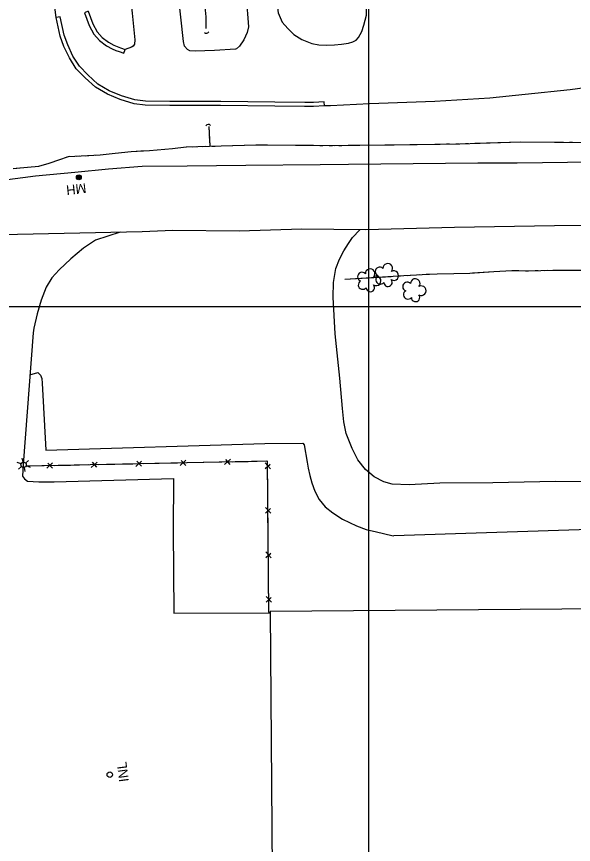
# Model space of a CAD drawing. Extents: x 353423 to 364002, y 127000 to 201942.
# Drawn here: x 360781 to 361127, y 146166 to 146680 of the extents above; entities that cross this region are included whole.
import ezdxf

# ---------------------------------------------------------------- set-up
doc = ezdxf.new("R2010")
doc.units = 0
for name, color, linetype in [('E_DTM_SlopeBottom', 7, 'Continuous'), ('E_DTM_SlopeTop', 7, 'Continuous'), ('E_FEN_Generic', 7, 'Continuous'), ('E_LAND_BrushLine', 7, 'Continuous'), ('E_LAND_TreeLine', 7, 'Continuous'), ('E_MISCPROP', 7, 'Continuous'), ('E_STRUCT_WingWall', 7, 'Continuous'), ('E_UTL_ETransformer', 7, 'Continuous'), ('E_WTR_FlowLine', 7, 'Continuous')]:
    doc.layers.add(name, color=color, linetype=linetype)

msp = doc.modelspace()

# ---------------------------------------------------------------- linework, layer by layer
at = {"layer": 'E_DTM_SlopeBottom'}
for p, q in [((360803.51, 146402.75), (360799.89, 146399.46)), ((360803.41, 146399.54), (360800.57, 146402.62)), ((360831.15, 146403.32), (360827.53, 146400.03)), ((360831.04, 146400.1), (360828.21, 146403.19)), ((360858.78, 146403.89), (360855.16, 146400.6)), ((360858.68, 146400.67), (360855.84, 146403.76)), ((360886.42, 146404.46), (360882.8, 146401.17)), ((360886.32, 146401.24), (360883.48, 146404.33)), ((360914.06, 146405.02), (360910.43, 146401.74)), ((360913.95, 146401.81), (360911.11, 146404.9)), ((360938.86, 146399.16), (360935.62, 146402.82)), ((360935.65, 146399.3), (360938.77, 146402.1)), ((360939.1, 146371.52), (360935.85, 146375.18)), ((360935.88, 146371.66), (360939, 146374.46)), ((360939.33, 146343.88), (360936.08, 146347.54)), ((360936.11, 146344.02), (360939.23, 146346.82)), ((360939.56, 146316.24), (360936.31, 146319.9)), ((360936.34, 146316.38), (360939.47, 146319.18))]:
    msp.add_line(p, q, dxfattribs=at)
for points in [[(360938.68, 146309.51), (360937.89, 146310.07), (360937.1, 146403.77), (360786.94, 146400.69)], [(360853.44, 146402.05), (360842.21, 146401.82)], [(360869.85, 146402.39), (360859.97, 146402.19)], [(360881.08, 146402.62), (360869.85, 146402.39)], [(360897.48, 146402.96), (360887.61, 146402.76)], [(360908.71, 146403.19), (360897.48, 146402.96)], [(360925.12, 146403.53), (360915.24, 146403.32)], [(360936.35, 146403.76), (360925.12, 146403.53)], [(360798.17, 146400.92), (360786.94, 146400.69)], [(360814.58, 146401.25), (360804.7, 146401.05)], [(360825.8, 146401.49), (360814.58, 146401.25)], [(360842.21, 146401.82), (360832.33, 146401.62)], [(360937.23, 146388.11), (360937.15, 146397.99)], [(360937.33, 146376.88), (360937.23, 146388.11)], [(360937.46, 146360.47), (360937.38, 146370.35)], [(360937.56, 146349.24), (360937.46, 146360.47)], [(360937.69, 146332.83), (360937.61, 146342.71)], [(360937.79, 146321.6), (360937.69, 146332.83)], [(360938.68, 146309.51), (360937.89, 146310.07), (360937.84, 146315.07)]]:
    msp.add_lwpolyline(points, dxfattribs=at)
msp.add_circle((360839.05, 146209.15), 1.7, dxfattribs=at)
for centre, radius, start, end in [((360899.22, 146671.23), 1.63, 221.8387, 328.0782), ((360900.22, 146611.18), 1.8, 39.3819, 145.6215)]:
    msp.add_arc(centre, radius, start, end, dxfattribs=at)
at = {"layer": 'E_DTM_SlopeTop'}
for points in [[(360772.4, 146578.33), (360792.9, 146580.95), (360817.32, 146583.41), (360838.32, 146585.3), (360859.15, 146587.05), (360887.25, 146587.36), (360923.61, 146587.77), (360969.87, 146588.02), (360987.46, 146588.35), (361067.77, 146589.19), (361092.22, 146589.16), (361170.65, 146590.26)], [(361452.87, 146553.12), (361374.45, 146552.14), (361320.51, 146551.21), (361250.64, 146550.7), (361183.93, 146550.61), (361115.45, 146550.1), (361053.25, 146548.98), (360998.28, 146547.55), (360958.48, 146547.95), (360919.55, 146546.66), (360878.22, 146547.04), (360859.21, 146546.33), (360772.03, 146544.49)]]:
    msp.add_lwpolyline(points, dxfattribs=at)
at = {"layer": 'E_FEN_Generic'}
for centre, radius, start, end in [((361011.83, 146523.55), 2.97, 319.536, 180.7699), ((360995.88, 146518.39), 2.78, 42.5069, 250.2799), ((361000.9, 146520.31), 2.97, 319.536, 180.7699), ((361006.81, 146521.64), 2.78, 42.5069, 250.2799), ((361015.6, 146519.07), 2.97, 237.1868, 120.1601), ((360996.3, 146513.35), 2.78, 119.1839, 320.195), ((361004.66, 146515.82), 2.97, 237.1868, 120.1601), ((361007.23, 146516.59), 2.78, 119.1839, 320.195), ((361011.98, 146514.9), 2.61, 181.8921, 39.8247), ((361023.95, 146512.27), 2.78, 42.5069, 250.2799), ((361028.98, 146514.19), 2.97, 319.536, 180.7699), ((361001.04, 146511.65), 2.61, 181.8921, 39.8247), ((361032.74, 146509.71), 2.97, 237.1868, 120.1601), ((361024.37, 146507.23), 2.78, 119.1839, 320.195), ((361029.12, 146505.53), 2.61, 181.8921, 39.8247)]:
    msp.add_arc(centre, radius, start, end, dxfattribs=at)
at = {"layer": 'E_LAND_BrushLine'}
for p, q in [((360783.88, 146402.16), (360781.4, 146402.99)), ((360785.12, 146403.2), (360784.62, 146405.68)), ((360786.73, 146402.67), (360788.57, 146404.37)), ((360784.25, 146400.5), (360782.28, 146398.82)), ((360785.77, 146399.99), (360786.28, 146397.44)), ((360787.05, 146401.07), (360789.49, 146400.23))]:
    msp.add_line(p, q, dxfattribs=at)
msp.add_circle((360785.47, 146401.6), 1.64, dxfattribs=at)
at = {"layer": 'E_LAND_TreeLine'}
for p, q in [((361000, 145000), (361000, 148000)), ((359000, 146500), (363000, 146500))]:
    msp.add_line(p, q, dxfattribs=at)
at = {"layer": 'E_MISCPROP'}
for points in [[(360805.79, 146679.31), (360800.35, 146722.28), (360792.25, 146787.08), (360785.36, 146843.02), (360779.41, 146896.43), (360774.43, 146931.96), (360773.02, 146957.47), (360773.9, 146974.42), (360773.51, 146984.11)], [(360893.88, 146842.29), (360834.74, 146833.37), (360845.14, 146749.51), (360852.94, 146681.98), (360854.54, 146665.52), (360854.42, 146662.74), (360853.54, 146661.65), (360852.53, 146660.97), (360848.57, 146659.48)], [(360920.79, 146720.72), (360922.14, 146708.77), (360923.78, 146692.39), (360925.32, 146673.54), (360924.49, 146669.98), (360922.36, 146665.44), (360919.75, 146661.62), (360917.78, 146660.01), (360917.21, 146659.67), (360904.1, 146658.84), (360892.16, 146658.49), (360888.78, 146658.68), (360887.26, 146659.54), (360885.46, 146661.61), (360884.95, 146664.55), (360879.97, 146709.97), (360875.82, 146744.99), (360872.92, 146764.48), (360902.98, 146767.99)], [(360938.23, 146722.86), (360939.91, 146711.53), (360942.42, 146691.7), (360943.73, 146682.37), (360946.21, 146676.56), (360949.66, 146672.44), (360953.46, 146668.75), (360958.52, 146665.62), (360964.75, 146663.22), (360968.9, 146662.36), (360973.51, 146662.17), (360978.68, 146662.45), (360983.11, 146662.79), (360987.35, 146663.51), (360990.23, 146664.25), (360992.3, 146665.38), (360993.7, 146666.99), (360995.66, 146670.68), (360997.03, 146674.59), (360998.69, 146680.87), (360998.54, 146687.99)], [(360972.45, 146624.46), (360972.29, 146626.96), (360965.65, 146626.53), (360960.21, 146626.55), (360941.64, 146626.82), (360907.99, 146627.22), (360876.38, 146627.14), (360861.3, 146627.33), (360854.63, 146628.18), (360846.29, 146630.71), (360838.74, 146633.91), (360831.64, 146638.07), (360825.46, 146643.75), (360820.16, 146649.07), (360816.15, 146655.45), (360812.88, 146662.3), (360810.59, 146668.38), (360808.24, 146679.81), (360805.79, 146679.31)], [(360825.6, 146683.23), (360823.25, 146682.37), (360826.18, 146674.37), (360829.17, 146669.09), (360832.61, 146665.04), (360836.99, 146661.85), (360840.54, 146659.92), (360842.76, 146658.97), (360844.8, 146658.21), (360847.71, 146657.13), (360848.57, 146659.48)], [(360825.6, 146683.23), (360828.46, 146675.43), (360831.23, 146670.53), (360834.32, 146666.88), (360838.33, 146663.96), (360841.63, 146662.17), (360843.69, 146661.29), (360845.67, 146660.55), (360848.57, 146659.48)], [(360972.45, 146624.46), (360965.72, 146624.03), (360960.19, 146624.05), (360941.6, 146624.32), (360907.97, 146624.72), (360876.36, 146624.64), (360861.13, 146624.83), (360854.11, 146625.73), (360845.44, 146628.36), (360837.61, 146631.67), (360830.15, 146636.05), (360823.73, 146641.94), (360818.19, 146647.5), (360813.95, 146654.24), (360810.58, 146661.32), (360808.18, 146667.68), (360805.79, 146679.31)], [(361396.93, 146667.98), (361299.46, 146656.8), (361228.75, 146648.31), (361163.27, 146639.7), (361125.13, 146634.48), (361097.28, 146631.56), (361075.32, 146629.32), (361041.05, 146627.31), (361000.57, 146625.83), (360976.29, 146624.58), (360972.45, 146624.46)], [(360845.42, 146546.04), (360830.24, 146541), (360822.67, 146536.1), (360814.75, 146529.5), (360807.59, 146522.74), (360803.05, 146517.7), (360799.44, 146511.83), (360796.37, 146503.85), (360793.92, 146495.4), (360791.84, 146486.47), (360791.38, 146483.58), (360785.25, 146401.74)], [(361156.5, 146391.11), (361116.1, 146391.23), (361077.17, 146390.34), (361044.23, 146390.28), (361025.18, 146389.12), (361014.57, 146389.6), (361009.46, 146391.03), (361003.45, 146394.15), (360997.99, 146398.72), (360993.32, 146404.76), (360989.81, 146411.81), (360986, 146420.99), (360984.44, 146428.35), (360983.64, 146436.6), (360982.02, 146455.37), (360979.08, 146482.9), (360977.88, 146505.73), (360978.14, 146514.83), (360979.66, 146523.52), (360981.86, 146529.26), (360984.51, 146534.56), (360987.47, 146539.12), (360989.9, 146542.66), (360994.42, 146547.59)], [(360789.42, 146457.49), (360794.25, 146458.93), (360796.02, 146457.31), (360796.77, 146455.24), (360797.07, 146452.33), (360799.37, 146410.64), (360935.42, 146414.82), (360958.98, 146415.04), (360959.91, 146413.96), (360961.65, 146403.14), (360962.44, 146399.55), (360963.47, 146395.02), (360964.71, 146390.34), (360966.45, 146385.15), (360969.3, 146380.02), (360972.96, 146375.49), (360977.68, 146371.7), (360983.74, 146367.9), (360992.41, 146363.68), (360998.44, 146361.37), (361004.77, 146359.9), (361014.48, 146357.71), (361015.57, 146357.48)], [(360785.25, 146401.74), (360784.89, 146394.63), (360785.96, 146392.95), (360787.84, 146391.47), (360794.89, 146391.08), (360804.42, 146391.1), (360878.59, 146393.08), (360878.49, 146360.91), (360878.85, 146309.56), (360938.68, 146309.58)], [(361258.79, 146365.38), (361015.57, 146357.48)]]:
    msp.add_lwpolyline(points, dxfattribs=at)
at = {"layer": 'E_STRUCT_WingWall'}
for points in [[(360888.69, 146760.49), (360892.55, 146730.55), (360895.84, 146704.36), (360897.7, 146689.17), (360898.37, 146683.85), (360898.68, 146679.85), (360898.77, 146672.52)], [(360895.83, 146704.43), (360895.84, 146704.36), (360897.7, 146689.17), (360898.37, 146683.85), (360898.68, 146679.85), (360898.77, 146672.52)], [(360900.52, 146611.75), (360901.18, 146599.46)], [(360900.52, 146611.75), (360900.76, 146607.3)], [(360900.79, 146606.68), (360900.81, 146606.38)], [(360900.84, 146605.76), (360900.86, 146605.46)], [(360900.89, 146604.84), (360900.91, 146604.53)], [(360900.94, 146603.92), (360901.18, 146599.46)], [(360779.03, 146585.69), (360787.91, 146586.38), (360794.87, 146587.15), (360801.32, 146588.86), (360813.35, 146593.14), (360821.19, 146593.41), (360833.04, 146593.99), (360842.35, 146595.12), (360852.3, 146596.19), (360863.71, 146596.88), (360878.02, 146598.05), (360886.43, 146599.03), (360929.9, 146600.31), (360978.95, 146599.88), (361056.66, 146600.97), (361094.59, 146602.19)], [(360858.37, 146596.56), (360863.71, 146596.88), (360878.02, 146598.05), (360886.43, 146599.03), (360886.82, 146599.04)], [(360890.76, 146599.15), (360892.72, 146599.21)], [(360896.66, 146599.33), (360898.63, 146599.39)], [(360902.57, 146599.5), (360904.54, 146599.56)], [(360908.48, 146599.68), (360929.9, 146600.31), (360937.03, 146600.25)], [(360937.03, 146600.25), (360965.59, 146600)], [(360969.53, 146599.97), (360971.5, 146599.95)], [(360975.44, 146599.92), (360977.41, 146599.9)], [(360981.35, 146599.92), (360983.32, 146599.95)], [(360987.26, 146600), (361015.82, 146600.4)], [(361015.82, 146600.4), (361044.38, 146600.8)], [(361048.32, 146600.85), (361050.29, 146600.88)], [(361054.22, 146600.93), (361056.19, 146600.96)], [(361060.13, 146601.08), (361062.1, 146601.14)], [(361066.04, 146601.27), (361094.59, 146602.19)], [(361094.59, 146602.19), (361136.2, 146601.77), (361167.93, 146601.46)], [(361094.59, 146602.19), (361121.17, 146601.92)], [(361124.84, 146601.88), (361126.67, 146601.86)], [(360812.3, 146592.76), (360813.35, 146593.14), (360814.21, 146593.17)], [(360818.14, 146593.31), (360820.11, 146593.38)], [(360824.05, 146593.55), (360826.02, 146593.65)], [(360829.95, 146593.84), (360833.04, 146593.99), (360842.35, 146595.12), (360852.3, 146596.19), (360858.37, 146596.56)], [(360780.78, 146585.83), (360787.91, 146586.38), (360794.87, 146587.15), (360801.32, 146588.86), (360808.59, 146591.45)], [(361138.17, 146522.29), (361124.94, 146522.29), (361114.45, 146522.28), (361106.97, 146522.04), (361099.39, 146521.9), (361088.87, 146522.04), (361077.78, 146521.45), (361062.95, 146520.47), (361052.94, 146520.24), (361042.51, 146520.02), (361033.24, 146519.59), (361026, 146519.19), (361021.83, 146518.85), (360985.07, 146516.58)], [(361064.59, 146520.58), (361062.95, 146520.47), (361052.94, 146520.24), (361042.51, 146520.02), (361035.73, 146519.71)], [(361093.42, 146521.98), (361088.87, 146522.04), (361077.78, 146521.45), (361064.59, 146520.58)], [(361099.4, 146521.9), (361099.39, 146521.9), (361097.4, 146521.93)], [(361105.37, 146522.01), (361103.38, 146521.97)], [(361111.34, 146522.18), (361109.35, 146522.11)], [(361144.19, 146522.38), (361138.17, 146522.29), (361124.94, 146522.29), (361115.32, 146522.28)], [(361013.88, 146518.36), (360985.07, 146516.58)], [(361019.84, 146518.72), (361017.85, 146518.6)], [(361025.79, 146519.17), (361023.81, 146519.01)], [(361031.76, 146519.51), (361029.77, 146519.4)]]:
    msp.add_lwpolyline(points, dxfattribs=at)
at = {"layer": 'E_UTL_ETransformer'}
for centre, radius in [((360819.81, 146580.1), 1.5), ((360819.81, 146580.1), 1.22), ((360819.82, 146580.11), 0.968), ((360819.84, 146580.12), 0.605)]:
    msp.add_circle(centre, radius, dxfattribs=at)
at = {"layer": 'E_WTR_FlowLine'}
msp.add_lwpolyline([(361330.08, 145990.88), (361328.1, 146235.6), (361338.15, 146235.68), (361338.03, 146250.84), (361327.7, 146250.76), (361327.19, 146313.61), (360938.67, 146310.45), (360940.64, 146068.91)], dxfattribs=at)

# ---------------------------------------------------------------- texts
at = {"layer": 'E_DTM_SlopeBottom'}
msp.add_text('INL', height=6, rotation=97.4666, dxfattribs=at).set_placement((360850.94, 146205.1))
at = {"layer": 'E_UTL_ETransformer'}
msp.add_text('MH', height=6, rotation=186.1424, dxfattribs=at).set_placement((360824.09, 146576.43))

doc.saveas('drawing.dxf')
